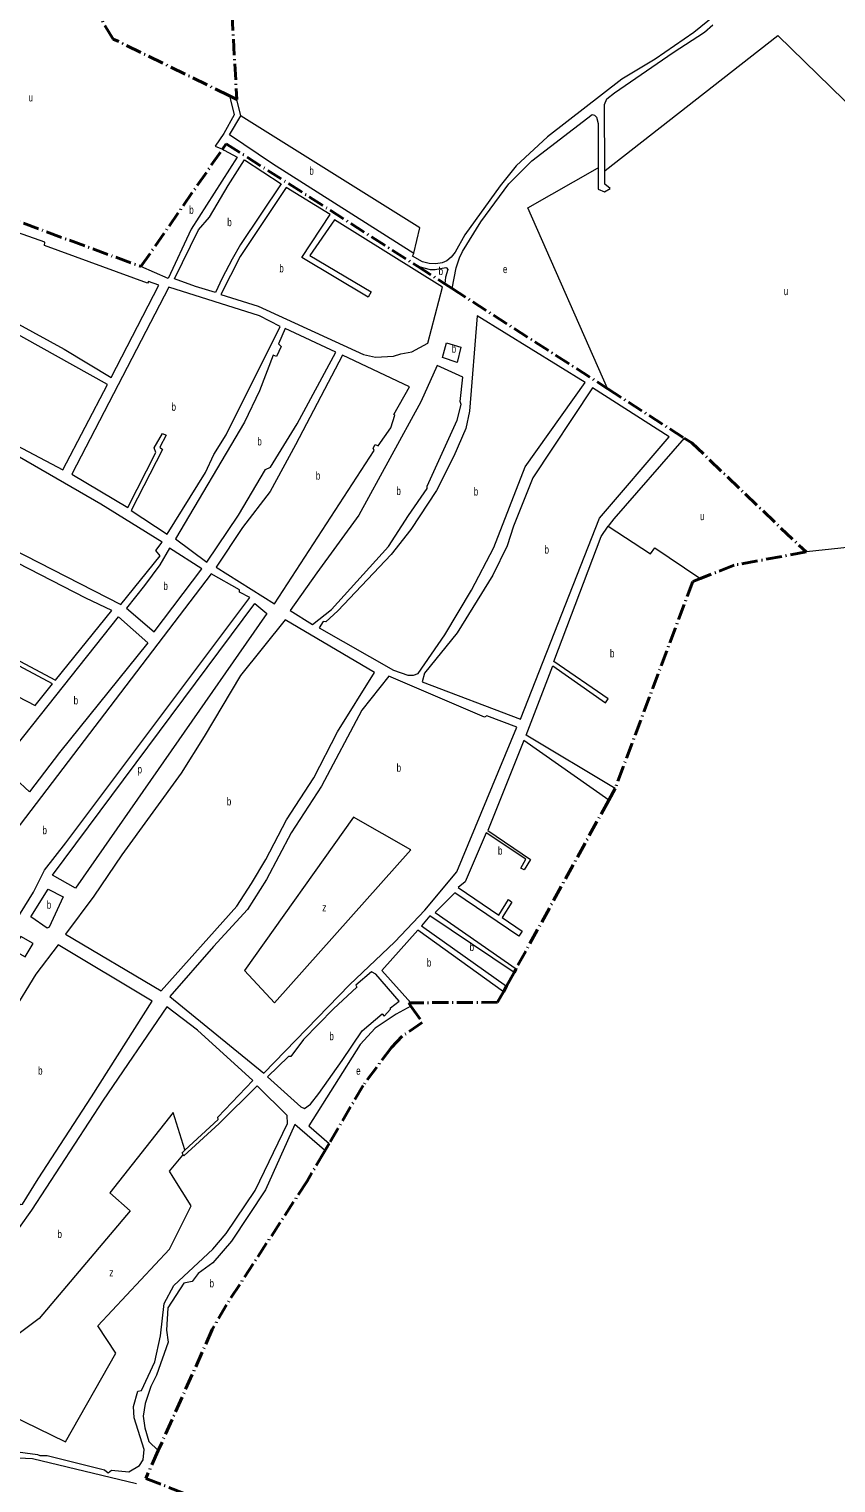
# Model space of a CAD drawing. Extents: x 639657 to 671642, y 222838 to 252123.
# Drawn here: x 641296 to 642305, y 240352 to 242168 of the extents above; entities that cross this region are included whole.
import ezdxf

# ---------------------------------------------------------------- set-up
doc = ezdxf.new("R2010")
doc.units = 0
doc.header["$LTSCALE"] = 4
doc.linetypes.add('DOT_DASHED', pattern=[7.7, 5, -1.2, 0.3, -1.2])
for name, color, linetype, lineweight in [('1', 7, 'Continuous', 13), ('21', 7, 'Continuous', 13), ('4', 7, 'DOT_DASHED', 40)]:
    doc.layers.add(name, color=color, linetype=linetype, lineweight=lineweight)
doc.layers.add('7', color=7, linetype='Continuous')

msp = doc.modelspace()

# ---------------------------------------------------------------- linework, layer by layer
at = {"layer": '1'}
for points in [[(642175.053, 242207.727), (642153.12, 242185.19), (642127.13, 242164.14), (642078.81, 242130.83), (642037.14, 242105.69), (641943.98, 242033.5), (641904.82, 241997.31), (641885.15, 241972.46), (641841.04, 241911.15), (641828.63, 241889.64), (641823.7, 241883.19), (641818.56, 241878.66), (641812.55, 241876.29), (641804.61, 241874.77), (641796.23, 241875.18), (641787.85, 241877.52), (641775.37, 241884.58), (641777.08, 241887.81)], [(642015.748, 241991.01), (642015.24, 242074.11), (642018.46, 242081.2), (642027.91, 242088.5), (642101.15, 242138.78), (642140.45, 242164.57), (642150.76, 242173.59)], [(641546.745, 242084.924), (641547.994, 242079.924), (641552.667, 242061.226), (641539.699, 242037.873), (641528.807, 242021.786), (641538.114, 242018.206)], [(641777.08, 241887.81), (641600.7, 241999.75), (641546.69, 242036.16), (641561.1, 242059.79), (641555.94, 242080.43)], [(641824.851, 241844.205), (641830.18, 241869.88), (641834.23, 241882.35), (641837.86, 241890.31), (641860.98, 241927.3), (641895.88, 241974.85), (641924.65, 242003.81), (641999.99, 242061.65), (642002.78, 242060.79), (642005.57, 242058), (642007.29, 242050.48), (642007.304, 241994.654)], [(641538.114, 242018.206), (641540.114, 242017.107), (641556.474, 242008.116), (641498.757, 241918.183), (641470.139, 241856.568), (641436.25, 241871.58)], [(642007.304, 241994.654), (642007.31, 241968.41), (642015.5, 241965.1), (642022.37, 241969.19), (642015.85, 241974.39), (642015.748, 241991.01)], [(641283.411, 241799.475), (641340.456, 241768.182), (641399.04, 241732.839), (641458.342, 241848.164), (641445.464, 241852.95), (641444.464, 241850.71), (641315.579, 241897.663), (641315.962, 241901.828), (641233.118, 241931.323)], [(641781.526, 241871.988), (641783.525, 241871.482), (641797.75, 241867.88), (641803.76, 241867.89), (641817.07, 241870.28), (641818.15, 241869.86), (641819.44, 241867.93), (641816.67, 241858.26), (641815.898, 241849.958)], [(641251.647, 241663.217), (641338.626, 241617.405), (641394.329, 241724.279), (641268.358, 241794.399)], [(642114.951, 241657.275), (642026.961, 241556.24), (642021.378, 241549.055), (642019.824, 241547.055)], [(642028.71, 241219.56), (641917.676, 241285.956), (641950.614, 241372.575), (642016.441, 241326.519), (642020.159, 241331.62), (641952.203, 241378.17), (642011.086, 241534.305), (642019.824, 241547.055)], [(642019.824, 241547.055), (642073.04, 241512.589), (642078.464, 241520.24), (642133.246, 241483.086), (642135.246, 241481.73)], [(642020.755, 241205.089), (641914.572, 241279.539), (641869.425, 241166.847), (641922.75, 241130.961), (641915.027, 241117.711), (641910.764, 241120.017), (641916.878, 241131.328), (641867.619, 241163.993), (641841.427, 241102.8), (641832.559, 241095.735), (641883.446, 241061.355), (641895.589, 241080.93), (641899.656, 241077.404), (641887.41, 241058.235), (641912.297, 241041.041), (641908.281, 241035.024), (641828.242, 241089.107), (641803.982, 241064.375), (641904.85, 240994.233)], [(641902.327, 240989.644), (641797.222, 241060.471), (641786.865, 241047.813), (641892.823, 240972.354)], [(641889.043, 240965.478), (641782.34, 241042.3), (641737.165, 240992.046), (641773.6, 240951.74)], [(641576.165, 240854.616), (641506.909, 240917.503), (641468.7, 240946.587), (641388.959, 240830.211), (641299.514, 240692.652), (641268.471, 240649.397)], [(641773.61, 240947.66), (641755.266, 240937.649), (641728.844, 240919.907), (641710.229, 240899.579), (641645.894, 240798.129), (641671.479, 240776.14)], [(641276.117, 240391.473), (641306.803, 240387.516), (641310.048, 240386.32), (641319.056, 240386.279), (641390.503, 240368.383), (641395.381, 240364.557), (641399.31, 240367.934), (641420.879, 240365.845), (641434.5, 240373.754), (641439.017, 240380.79), (641440.162, 240393.691), (641427.908, 240433.407), (641426.922, 240447.411), (641432.489, 240466.332), (641437.039, 240467.276), (641453.345, 240503.123), (641460.559, 240535.862), (641465.103, 240575.894), (641477.128, 240598.615), (641525.972, 240644.02), (641542.871, 240663.626), (641579.02, 240717.272), (641619.464, 240800.895), (641618.802, 240811.145), (641581.26, 240848.153), (641534.045, 240800.829), (641489.625, 240760.733), (641488.912, 240762.003)], [(641490.999, 240767.526), (641532.702, 240805.998), (641532.382, 240809.042), (641576.165, 240854.616)], [(641665.41, 240765.768), (641665.489, 240767.498), (641628.376, 240799.839), (641591.769, 240717.966), (641549.198, 240653.821), (641525.961, 240626.964), (641507.511, 240613.743), (641500.076, 240603.541), (641489.764, 240601.339), (641469.99, 240570.546), (641468.215, 240542.716), (641470.117, 240527.601), (641455.762, 240486.387), (641448.65, 240472.532), (641441.578, 240451.063), (641439.029, 240435.512), (641441.232, 240420.907), (641446.182, 240403.58), (641457.906, 240392.6)], [(641488.912, 240762.003), (641487.582, 240764.374), (641490.999, 240767.526)], [(641430.775, 240350.886), (641300.66, 240381.891), (641274.439, 240383.441), (641256.858, 240377.942), (641242.729, 240370.436), (641225.838, 240349.306)]]:
    msp.add_lwpolyline(points, dxfattribs=at)
for points in [[(641477.934, 241856.214), (641508.073, 241917.23), (641521.651, 241933.261), (641545.123, 241972.912), (641565.397, 242004.927), (641611.303, 241974.778), (641560.595, 241899.105), (641549.964, 241880.861), (641537.542, 241856.919), (641529.337, 241839.097), (641504.197, 241846.746)], [(641617.803, 241970.456), (641559.966, 241884.177), (641536.03, 241836.705), (641582.461, 241821.992), (641714.351, 241761.861), (641729.348, 241758.307), (641751.809, 241759.777), (641761.003, 241762.682), (641774.451, 241765.107), (641794.736, 241775.904), (641812.885, 241845.976), (641677.933, 241930.047), (641647.202, 241885.169), (641723.855, 241839.795), (641720.245, 241833.476), (641637.297, 241882.666), (641672.736, 241936.712)], [(641471.209, 241845.61), (641349.989, 241612.1), (641419.943, 241570.335), (641454.899, 241639.1), (641452.844, 241644.974), (641463.275, 241662.811), (641467.737, 241661.014), (641459.923, 241646.037), (641463.076, 241643.114), (641424.01, 241566.809), (641469.104, 241537.162), (641516.87, 241614.135), (641527.072, 241636.843), (641542.629, 241661.416), (641610.225, 241796.797), (641584.447, 241810.126)], [(641856.393, 241809.923), (641846.702, 241690.971), (641842.062, 241669.112), (641827.166, 241634.494), (641805.633, 241591.708), (641773.506, 241542.862), (641748.875, 241511.934), (641682.249, 241441.637), (641667.345, 241427.628), (641663.901, 241428.113), (641658.781, 241420.362), (641751.667, 241367.381), (641769.513, 241361.105), (641776.8, 241361.154), (641782.659, 241363.122), (641815.8, 241411.569), (641849.207, 241467.226), (641877.058, 241520.714), (641916.399, 241621.387), (641991.139, 241726.562)], [(641679.824, 241764.573), (641616.514, 241794.098), (641608.114, 241775.056), (641611.573, 241771.526), (641605.466, 241758.997), (641601.205, 241760.898), (641584.439, 241716.317), (641565.52, 241677.103), (641479.357, 241531.241), (641518.579, 241502.062), (641558.141, 241561.111), (641591.944, 241618.192), (641597.902, 241620.771), (641631.518, 241675.008)], [(641813.151, 241757.854), (641817.81, 241776.16), (641835.752, 241770.798), (641831.097, 241751.782)], [(641771.748, 241721.332), (641688.144, 241760.669), (641629.227, 241649.002), (641597.454, 241590.716), (641562.879, 241545.61), (641530.046, 241496.149), (641603.161, 241450.04), (641727.64, 241641.744), (641726.207, 241644.679), (641728.814, 241649.366), (641732.669, 241647.565), (641748.237, 241670.106), (641753.416, 241685.776), (641751.993, 241686.883)], [(641386.218, 241574.677), (641284.394, 241633.487), (641282.082, 241630.426), (641197.448, 241673.209), (641146.059, 241706.57), (641083.843, 241739.655), (641034.062, 241642.06), (641410.971, 241449.358), (641460.138, 241510.299), (641454.941, 241516.965), (641462.883, 241527.069)], [(641806.422, 241748.063), (641785.917, 241702.442), (641708.334, 241560.8), (641655.885, 241489.076), (641622.536, 241441.744), (641650.662, 241424.47), (641674.146, 241442.903), (641745.381, 241521.86), (641770.679, 241560.61), (641793.981, 241594.168), (641793.662, 241597.11), (641831.479, 241679.803), (641836.335, 241699.227), (641834.898, 241702.974), (641838.482, 241733.252)], [(642000.383, 241720.025), (641925.784, 241607.541), (641901.612, 241547.174), (641893.647, 241522.552), (641876.027, 241486.189), (641831.272, 241414.008), (641790.449, 241363.682), (641787.673, 241352.902), (641910.384, 241305.908), (642009.244, 241557.136), (642096.249, 241658.738)], [(641225.116, 241530.175), (641152.031, 241401.831), (641304.057, 241323.358), (641325.673, 241350.306), (641224.076, 241404.549), (641227.291, 241409.037), (641329.293, 241354.797), (641399.878, 241441.873), (641367.208, 241457.085)], [(641512.144, 241493.999), (641471.929, 241519.82), (641459.894, 241499.028), (641440.802, 241473.113), (641418.282, 241444.94), (641452.85, 241415.223)], [(641523.918, 241487.682), (641238.275, 241113.368), (641225.792, 241100.695), (641218.066, 241088.155), (641136.815, 241008.318), (641124.717, 240999.607), (641101.64, 240980.873), (641100.158, 240973.96), (641089.854, 240970.337), (641057.398, 240945.448), (641041.3, 240927.472), (641053.592, 240918.823), (641053.093, 240917.5), (641159.181, 240837.094), (641170.821, 240856.056), (641225.878, 240970.337), (641262.02, 241025.403), (641301.756, 241089.834), (641315.88, 241117.24), (641342.417, 241151.429), (641572.047, 241458.156), (641559.159, 241464.77), (641559.345, 241467.716)], [(641593.296, 241438.043), (641354.233, 241094.895), (641325.833, 241111.344), (641578.438, 241450.784)], [(641408.119, 241433.806), (641444.625, 241401.36), (641334.429, 241264.373), (641297.041, 241215.186), (641261.137, 241248.652)], [(641616.323, 241430.128), (641560.521, 241360.818), (641515.282, 241284.471), (641486.275, 241238.793), (641412.43, 241136.67), (641377.182, 241084.757), (641341.909, 241037.616), (641461.307, 240966.538), (641555.879, 241072.455), (641574.15, 241100.598), (641592.107, 241130.567), (641618.258, 241180.287), (641652.085, 241232.8), (641681.737, 241290.361), (641728.202, 241364.584)], [(641745.736, 241359.828), (641712.058, 241317.165), (641661.654, 241222.407), (641623.909, 241164.284), (641593.25, 241105.904), (641569.16, 241068.28), (641527, 241021.904), (641472.174, 240959.504), (641589.88, 240863.846), (641696.676, 240974.007), (641753.269, 241027.891), (641790.81, 241067.332), (641831.038, 241115.218), (641905.882, 241296.029), (641868.359, 241310.397), (641865.331, 241308.752)], [(641321.318, 241046.31), (641318.997, 241044.975), (641298.68, 241059.255), (641320.156, 241093.511), (641338.929, 241084.196)], [(641301.69, 241025.975), (641286.159, 241034.703), (641275.113, 241018.385), (641291.659, 241009.155)], [(641450.343, 240953.773), (641332.567, 241024.354), (641304.83, 240987.518), (641245.429, 240890.771), (641196.581, 240826.888), (641197.095, 240825.47), (641192.273, 240818.737), (641189.238, 240818.514), (641178.683, 240804.838), (641200.849, 240785.596), (641283.479, 240700.971), (641286.32, 240699.67), (641288.037, 240700.291), (641307.706, 240731.998), (641374.263, 240834.173)], [(641758.621, 240953.915), (641729.8, 240987.631), (641724.32, 240990.437), (641704.774, 240973.757), (641706.001, 240971.43), (641676.594, 240944.024), (641639.25, 240905.701), (641623.472, 240884.579), (641620.639, 240884.459), (641594.458, 240859.409), (641635.951, 240821.819), (641640.416, 240819.615), (641647.977, 240825.149), (641658.635, 240838.317), (641687.563, 240879.629), (641712.465, 240916.853), (641737.453, 240937.833), (641739.897, 240935.007), (641747.846, 240943.792), (641747.836, 240945.518)]]:
    msp.add_lwpolyline(points, close=True, dxfattribs=at)
at = {"layer": '21'}
for points in [[(642015.748, 241991.01), (642016.248, 241991.401), (642231.998, 242160.319), (642580.263, 241820.879), (642529.443, 241752.094), (642613.147, 241572.655), (642589.232, 241530.785), (642415.846, 241530.785), (642267.79, 241514.993), (642267.29, 241514.94)], [(641777.08, 241887.81), (641777.197, 241888.31), (641784.586, 241919.831), (641561.6, 242059.477), (641561.1, 242059.79)], [(642019.372, 241718.862), (642019.151, 241719.363), (641919.605, 241944.992), (642006.804, 241994.371), (642007.304, 241994.654)], [(641490.999, 240767.526), (641490.844, 240768.026), (641476.421, 240814.518), (641397.202, 240714.331), (641422.612, 240691.901), (641309.015, 240557.322), (641250.721, 240513.958), (641231.29, 240521.434), (641170.008, 240500.5), (641213.354, 240434.706), (641255.205, 240445.173), (641341.898, 240403.304), (641404.675, 240513.958), (641382.255, 240548.35), (641471.937, 240644.051), (641498.841, 240697.883), (641476.421, 240733.771), (641471.937, 240741.247), (641488.503, 240761.503), (641488.912, 240762.003)]]:
    msp.add_lwpolyline(points, dxfattribs=at)
msp.add_lwpolyline([(641773.498, 241142.707), (641701.748, 241183.491), (641565.73, 240992.089), (641603.098, 240951.715)], close=True, dxfattribs=at)
at = {"layer": '4'}
for points in [[(641492.8, 242954.76), (641526.11, 242616.78), (641555.94, 242080.43), (641546.745, 242084.924)], [(641546.745, 242084.924), (641401.69, 242155.82), (641367.22, 242211.48), (641227.52, 242290.47), (641181.52, 242300.82), (641079.42, 242244.14), (641086.92, 241999.88), (641436.25, 241871.58), (641538.114, 242018.206), (641542.82, 242024.98), (641781.526, 241871.988), (641815.898, 241849.958), (641820.493, 241847.013), (641824.851, 241844.205), (642019.372, 241718.862), (642114.951, 241657.275)], [(642114.951, 241657.275), (642124.41, 241651.18), (642267.29, 241514.94)], [(642267.29, 241514.94), (642177.33, 241498.47), (642135.246, 241481.73)], [(642135.246, 241481.73), (642125.82, 241477.98), (642028.71, 241219.56), (642020.755, 241205.089), (641904.85, 240994.233), (641902.327, 240989.644), (641892.823, 240972.354), (641889.043, 240965.478)], [(641889.043, 240965.478), (641881.86, 240952.41), (641773.6, 240951.74)], [(641773.61, 240947.66), (641787.62, 240927.29), (641762.74, 240910.05), (641749.24, 240896.06), (641713.69, 240848.29), (641671.479, 240776.14), (641665.41, 240765.768)], [(641773.6, 240951.74), (641770.816, 240951.723), (641773.61, 240947.66)], [(641665.41, 240765.768), (641643.73, 240728.71), (641543.12, 240574.48)], [(641543.12, 240574.48), (641525.36, 240543.51), (641457.906, 240392.6)], [(641457.906, 240392.6), (641442.23, 240357.53), (641495.33, 240336.81), (641873.795, 240173.07)]]:
    msp.add_lwpolyline(points, dxfattribs=at)

# ---------------------------------------------------------------- texts
at = {"layer": '7'}
for s, width, p in [('u', 0.7, (641296.021, 242077.859)), ('b', 0.75, (641646.611, 241986.257)), ('b', 0.75, (641496.525, 241937.387)), ('b', 0.75, (641544.034, 241922.012)), ('b', 0.75, (641609.058, 241864.381)), ('b', 0.75, (641808.08, 241860.973)), ('e', 0.75, (641888.511, 241863.347)), ('u', 0.7, (642239.471, 241835.832)), ('b', 0.75, (641824.394, 241763.971)), ('b', 0.75, (641474.371, 241691.386)), ('b', 0.75, (641581.602, 241648.08)), ('b', 0.75, (641654.722, 241605.354)), ('b', 0.75, (641755.388, 241586.266)), ('b', 0.75, (641851.97, 241585.514)), ('u', 0.7, (642134.842, 241554.711)), ('b', 0.75, (641940.432, 241512.966)), ('b', 0.75, (641464.273, 241467.521)), ('b', 0.75, (642022.192, 241383.307)), ('b', 0.75, (641352.069, 241324.496)), ('p', 0.75, (641431.957, 241238.447)), ('b', 0.75, (641755.628, 241240.435)), ('b', 0.75, (641543.451, 241198.333)), ('b', 0.75, (641313.152, 241162.388)), ('b', 0.75, (641882.257, 241136.886)), ('b', 0.75, (641318.46, 241069.243)), ('z', 0.8, (641662.648, 241065.93)), ('b', 0.75, (641846.781, 241016.412)), ('b', 0.75, (641793.434, 240997.02)), ('b', 0.75, (641671.649, 240905.026)), ('b', 0.75, (641307.705, 240862.012)), ('e', 0.75, (641705.077, 240861.9)), ('b', 0.75, (641331.924, 240657.815)), ('z', 0.8, (641396.591, 240609.855)), ('b', 0.75, (641521.889, 240596.219))]:
    msp.add_text(s, height=10, dxfattribs=dict(at, width=width)).set_placement(p)

doc.saveas('drawing.dxf')
